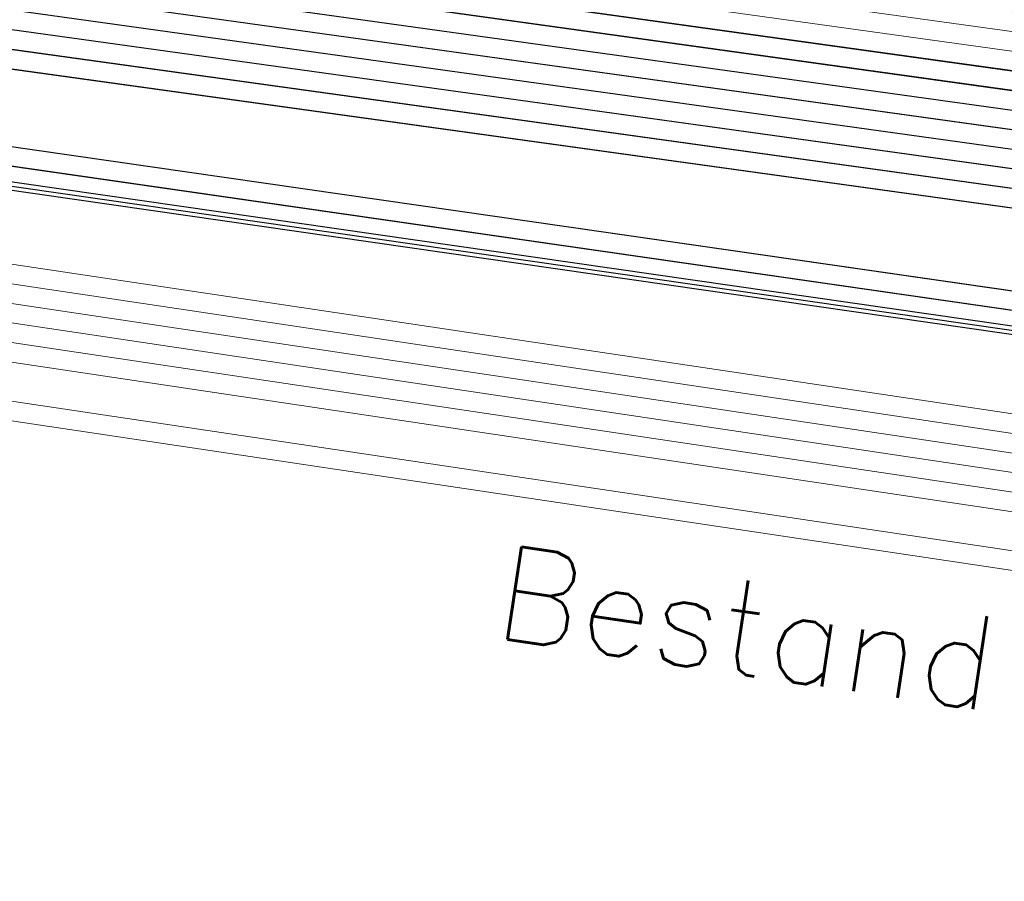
# Model space of a CAD drawing. Header units: metres. Extents: x -502 to 161, y -108 to 174.
# Tile 315 of 656: x -167.21 to -164.69, y -34.23 to -32.03. Entities that reach past the tile are written whole.
import ezdxf

# ---------------------------------------------------------------- set-up
doc = ezdxf.new("R2010")
doc.units = ezdxf.units.M
doc.header["$LTSCALE"] = 0.1
for name, color, linetype in [('BRI31-005.05-5p02-Koordinierung Lageplan 4. BA ZOB West 2022-06-15', 7, 'Continuous'), ('BRI31-005.06-5f07-Koordinierung Lageplan 4. BA ZOB Fernbusbahnh', 7, 'Continuous'), ('BRI32-005.02-5f05-Koordinierung Schemaplan 4 BA ZOB Teilbereich', 7, 'Continuous'), ('BRI32-005.03-5f06-Koordinierung Schemaplan 4 BA ZOB Teilbereich 2 Ost - Bahnhofsallee 2023-01-21', 7, 'Continuous')]:
    doc.layers.add(name, color=color, linetype=linetype)
doc.styles.add('Txt', font='txt_____.ttf')

msp = doc.modelspace()

# ---------------------------------------------------------------- linework, layer by layer
at = {"layer": 'BRI31-005.05-5p02-Koordinierung Lageplan 4. BA ZOB West 2022-06-15', "color": 250, "linetype": 'Continuous', "lineweight": 25, "true_color": 0x333333, "transparency": 33554687, "flags": 128}
for points in [[(-179.1357, -29.7394), (-178.2047, -29.9074), (-176.5237, -30.3244), (-174.8367, -30.8434), (-162.8247, -32.5154), (-157.1227, -33.4214), (-150.6707, -32.1644), (-150.3757, -32.1054), (-126.7397, -27.5954), (-121.8107, -26.6854), (-104.5117, -23.3154), (-93.6067, -21.1744), (-88.8337, -20.4444), (-81.6527, -19.0944), (-75.3827, -18.1294), (-69.6317, -17.1894), (-64.2647, -16.2324), (-63.2977, -15.6984), (-62.6077, -15.0894), (-62.1947, -14.8414), (-59.6597, -14.3864), (-59.3767, -14.3364), (-55.6447, -13.7064)], [(-55.6367, -13.7554), (-59.3687, -14.3854), (-59.6507, -14.4354), (-62.1767, -14.8894), (-62.5777, -15.1304), (-63.2687, -15.7394), (-64.2477, -16.2804), (-69.6237, -17.2384), (-75.3737, -18.1784), (-81.6437, -19.1434), (-88.8257, -20.4934), (-93.5977, -21.2234), (-104.5017, -23.3644), (-121.8007, -26.7344), (-126.7307, -27.6444), (-150.3667, -32.1544), (-150.6607, -32.2134), (-157.1217, -33.4724), (-162.8317, -32.5644), (-174.8437, -30.8934), (-176.5357, -30.3734), (-178.2147, -29.9564), (-179.1357, -29.7904)], [(-55.6287, -13.8044), (-59.3607, -14.4344), (-59.6427, -14.4844), (-62.1587, -14.9374), (-62.5477, -15.1714), (-63.2397, -15.7804), (-64.2307, -16.3284), (-69.6157, -17.2874), (-75.3647, -18.2274), (-81.6347, -19.1924), (-88.8177, -20.5424), (-93.5887, -21.2724), (-104.4917, -23.4134), (-121.7907, -26.7834), (-126.7217, -27.6934), (-150.3577, -32.2034), (-150.6507, -32.2624), (-157.1207, -33.5234), (-162.8387, -32.6134), (-174.8507, -30.9434), (-176.5477, -30.4224), (-178.2247, -30.0054), (-179.1357, -29.8414)], [(-55.6207, -13.8534), (-59.3527, -14.4834), (-59.6277, -14.5324), (-62.1407, -14.9854), (-62.5177, -15.2124), (-63.2107, -15.8214), (-64.2137, -16.3764), (-69.6077, -17.3364), (-75.3557, -18.2764), (-81.6257, -19.2414), (-88.8097, -20.5914), (-93.5797, -21.3214), (-104.4817, -23.4624), (-121.7807, -26.8324), (-126.7127, -27.7424), (-150.3487, -32.2524), (-150.6407, -32.3114), (-157.1197, -33.5744), (-162.8457, -32.6624), (-174.8577, -30.9934), (-176.5597, -30.4714), (-178.2347, -30.0544), (-179.1357, -29.8924)], [(-55.6127, -13.9024), (-59.3447, -14.5324), (-59.6247, -14.5824), (-62.1227, -15.0334), (-62.4877, -15.2534), (-63.1817, -15.8624), (-64.1967, -16.4244), (-69.5997, -17.3854), (-75.3467, -18.3254), (-81.6167, -19.2904), (-88.8017, -20.6404), (-93.5707, -21.3704), (-104.4717, -23.5114), (-121.7707, -26.8814), (-126.7037, -27.7914), (-150.3397, -32.3014), (-150.6307, -32.3604), (-157.1187, -33.6254), (-162.8527, -32.7114), (-174.8647, -31.0434), (-176.5717, -30.5204), (-178.2447, -30.1034), (-179.1357, -29.9434)], [(-55.6047, -13.9514), (-59.3367, -14.5814), (-62.1047, -15.0814), (-62.4577, -15.2944), (-63.1527, -15.9034), (-64.1797, -16.4724), (-69.5917, -17.4344), (-75.3377, -18.3744), (-81.6077, -19.3394), (-88.7937, -20.6894), (-93.5617, -21.4194), (-104.4617, -23.5604), (-121.7607, -26.9304), (-126.6947, -27.8404), (-150.3307, -32.3504), (-150.6207, -32.4094), (-157.1177, -33.6764), (-162.8597, -32.7604), (-174.8717, -31.0934), (-176.5837, -30.5694), (-178.2547, -30.1524), (-179.1357, -29.9944)], [(-56.5667, -14.3244), (-56.9487, -14.6244), (-57.8377, -15.3484), (-58.3257, -15.4954), (-59.9937, -15.7044), (-61.6697, -15.9144), (-63.7887, -16.4534), (-69.5837, -17.4834), (-75.3287, -18.4234), (-81.5687, -19.5644), (-84.6457, -20.1594), (-93.6297, -21.6994), (-104.3877, -23.8594), (-121.7187, -27.1554), (-122.6217, -27.3224), (-126.1537, -27.9814), (-137.6357, -30.1594), (-150.2927, -32.5534), (-151.8867, -32.8594), (-157.0417, -33.8394), (-163.2567, -32.9244), (-174.3647, -31.3244), (-178.3997, -30.6854)], [(-56.5467, -14.3734), (-56.9177, -14.6634), (-57.8137, -15.3934), (-58.3107, -15.5434), (-58.9957, -15.6304), (-59.9877, -15.7544), (-61.6607, -15.9634), (-63.7777, -16.5024), (-69.5757, -17.5324), (-75.3197, -18.4724), (-81.5597, -19.6134), (-84.6367, -20.2084), (-93.6207, -21.7484), (-104.3777, -23.9084), (-121.7097, -27.2044), (-122.6127, -27.3714), (-126.1447, -28.0304), (-137.6267, -30.2084), (-150.2837, -32.6024), (-151.8777, -32.9084), (-157.0407, -33.8904), (-163.2637, -32.9734), (-174.3717, -31.3734), (-178.4067, -30.7344)], [(-62.5057, -14.9114), (-62.7017, -15.0274), (-63.4007, -15.5204), (-64.2987, -16.1364), (-69.6477, -17.0914), (-75.4007, -18.0314), (-81.6707, -18.9964), (-88.8497, -20.3464), (-93.6247, -21.0764), (-104.5317, -23.2174), (-121.8307, -26.5874), (-126.7577, -27.4974), (-150.3937, -32.0074), (-150.6907, -32.0664), (-157.1247, -33.3194), (-162.8107, -32.4174), (-174.8227, -30.7434), (-176.4997, -30.2264), (-178.1847, -29.8094), (-179.1357, -29.6374)], [(-62.4797, -14.9544), (-62.6747, -15.0694), (-63.3727, -15.5614), (-64.2817, -16.1844), (-69.6397, -17.1404), (-75.3917, -18.0804), (-81.6617, -19.0454), (-88.8417, -20.3954), (-93.6157, -21.1254), (-104.5217, -23.2664), (-121.8207, -26.6364), (-126.7487, -27.5464), (-150.3847, -32.0564), (-150.6807, -32.1154), (-157.1237, -33.3704), (-162.8177, -32.4664), (-174.8297, -30.7934), (-176.5117, -30.2754), (-178.1947, -29.8584), (-179.1357, -29.6884)], [(-178.4137, -30.7834), (-174.3787, -31.4224), (-163.2707, -33.0224), (-157.0397, -33.9414), (-154.7687, -33.5094)]]:
    msp.add_lwpolyline(points, dxfattribs=at)
at = {"layer": 'BRI31-005.05-5p02-Koordinierung Lageplan 4. BA ZOB West 2022-06-15', "color": 7, "linetype": 'Continuous', "lineweight": 13, "transparency": 33554687, "flags": 128}
for points in [[(-61.4667, -16.5364), (-61.8967, -16.5874), (-64.8047, -17.0724), (-67.0677, -17.3534), (-81.2107, -19.8354), (-82.4137, -20.0454), (-83.9977, -20.3754), (-88.8717, -21.3944), (-93.5607, -22.0544), (-96.7847, -22.7254), (-98.7487, -23.1054), (-104.2927, -24.2564), (-104.8637, -24.3634), (-122.5617, -27.6464), (-126.0927, -28.3114), (-137.5747, -30.4814), (-151.2867, -33.0514), (-152.1117, -33.2054), (-156.9627, -34.1054), (-163.4867, -33.2114), (-174.4007, -31.5814), (-178.4277, -30.8814)], [(-61.4607, -16.5864), (-61.8897, -16.6374), (-64.7977, -17.1214), (-67.0607, -17.4024), (-81.2017, -19.8844), (-82.4047, -20.0944), (-83.9877, -20.4244), (-88.8627, -21.4434), (-93.5517, -22.1034), (-96.7747, -22.7744), (-98.7387, -23.1544), (-104.2827, -24.3054), (-104.8547, -24.4124), (-122.5527, -27.6954), (-126.0837, -28.3604), (-137.5657, -30.5304), (-151.2777, -33.1004), (-152.1027, -33.2544), (-156.9617, -34.1564), (-163.4937, -33.2604), (-174.4077, -31.6304), (-178.4347, -30.9304)], [(-178.4417, -30.9794), (-174.4147, -31.6794), (-163.5007, -33.3094), (-156.9607, -34.2074), (-152.0937, -33.3034), (-151.2687, -33.1494), (-137.5567, -30.5794), (-126.0747, -28.4094), (-122.5437, -27.7444), (-104.8457, -24.4614), (-104.2727, -24.3544), (-98.7287, -23.2034), (-96.7647, -22.8234), (-93.5427, -22.1524), (-88.8537, -21.4924), (-83.9777, -20.4734), (-82.3957, -20.1434), (-81.1927, -19.9334), (-67.0537, -17.4514), (-64.7907, -17.1704), (-61.8827, -16.6874), (-61.4547, -16.6364)], [(-61.4487, -16.6864), (-61.8757, -16.7374), (-64.7837, -17.2194), (-67.0467, -17.5004), (-81.1837, -19.9824), (-82.3867, -20.1924), (-83.9677, -20.5224), (-88.8447, -21.5414), (-93.5337, -22.2014), (-96.7547, -22.8724), (-98.7187, -23.2524), (-104.2627, -24.4034), (-104.8367, -24.5104), (-122.5347, -27.7934), (-126.0657, -28.4584), (-137.5477, -30.6284), (-151.2597, -33.1984), (-152.0847, -33.3524), (-156.9597, -34.2584), (-163.5077, -33.3584), (-174.4217, -31.7284), (-178.4487, -31.0284)], [(-178.4557, -31.0774), (-174.4287, -31.7774), (-163.5147, -33.4074), (-156.9587, -34.3094), (-152.0757, -33.4014), (-151.2507, -33.2474), (-137.5387, -30.6774), (-126.0567, -28.5074), (-122.5257, -27.8424), (-104.8277, -24.5594), (-104.2527, -24.4524), (-98.7087, -23.3014), (-96.7447, -22.9214), (-93.5247, -22.2504), (-88.8357, -21.5904), (-83.9577, -20.5714), (-82.3777, -20.2414), (-81.1747, -20.0314), (-67.0397, -17.5494), (-64.7767, -17.2684), (-61.8687, -16.7874), (-61.4427, -16.7364)], [(-178.4627, -31.1264), (-174.4357, -31.8264), (-163.5217, -33.4564), (-156.9577, -34.3604), (-152.0667, -33.4504), (-151.2417, -33.2964), (-137.5297, -30.7264), (-126.0477, -28.5564), (-122.5167, -27.8914), (-104.8187, -24.6084), (-104.2427, -24.5014), (-98.6987, -23.3504), (-96.7347, -22.9704), (-93.5157, -22.2994), (-88.8267, -21.6394), (-83.9477, -20.6204), (-82.3687, -20.2904), (-81.1657, -20.0804), (-67.0327, -17.5984), (-64.7697, -17.3174), (-61.8617, -16.8374), (-61.4367, -16.7864)], [(-96.7147, -23.0684), (-98.6787, -23.4484), (-104.2227, -24.5994), (-104.8007, -24.7064), (-122.4987, -27.9894), (-126.0287, -28.6544), (-137.5117, -30.8244), (-151.2237, -33.3944), (-152.0487, -33.5484), (-156.9557, -34.4624), (-163.5357, -33.5544), (-174.4497, -31.9244), (-178.4697, -31.1754)], [(-96.7047, -23.1184), (-98.6687, -23.4984), (-104.2127, -24.6474), (-104.7917, -24.7554), (-122.4897, -28.0384), (-126.0197, -28.7034), (-137.5027, -30.8734), (-151.2147, -33.4434), (-152.0397, -33.5974), (-156.9547, -34.5134), (-163.5427, -33.6034), (-174.4567, -31.9734), (-178.4767, -31.2244)]]:
    msp.add_lwpolyline(points, dxfattribs=at)
at = {"layer": 'BRI31-005.05-5p02-Koordinierung Lageplan 4. BA ZOB West 2022-06-15', "color": 251, "linetype": 'Continuous', "lineweight": 13, "true_color": 0x5b5b5b, "transparency": 33554687, "flags": 128}
for points in [[(-93.6507, -20.9294), (-98.8777, -21.8214), (-104.5517, -23.1194), (-121.8507, -26.4894), (-126.7757, -27.3994), (-150.4117, -31.9094), (-150.7107, -31.9684), (-157.1267, -33.2174), (-162.7967, -32.3194), (-174.8087, -30.6434), (-176.5547, -29.7624), (-176.4667, -28.8414), (-176.3907, -28.5144)], [(-93.6427, -20.9784), (-98.9147, -21.8784), (-104.5407, -23.1684), (-121.8407, -26.5384), (-126.7667, -27.4484), (-150.4027, -31.9584), (-150.7007, -32.0174), (-157.1257, -33.2684), (-162.8037, -32.3684), (-174.8157, -30.6934), (-176.6607, -29.8214), (-176.5657, -28.8254), (-176.4877, -28.4914)]]:
    msp.add_lwpolyline(points, dxfattribs=at)
at = {"layer": 'BRI31-005.05-5p02-Koordinierung Lageplan 4. BA ZOB West 2022-06-15', "color": 116, "linetype": 'Continuous', "lineweight": 13, "true_color": 0x007f3f, "transparency": 33554687, "flags": 128}
for points in [[(-126.7577, -27.4974), (-150.3927, -32.0074), (-150.6917, -32.0664), (-157.1247, -33.3194), (-162.8117, -32.4184), (-174.8387, -30.7404), (-176.6607, -29.8214), (-176.5657, -28.8254), (-176.4877, -28.4914), (-176.2937, -28.5374), (-176.3677, -28.8574), (-176.4487, -29.7034), (-174.7787, -30.5464), (-162.7817, -32.2204), (-157.1287, -33.1154), (-150.7297, -31.8704), (-150.4307, -31.8114), (-126.7937, -27.3014)], [(-126.7487, -27.5464), (-150.3837, -32.0564), (-150.6817, -32.1154), (-157.1237, -33.3704), (-162.8187, -32.4674), (-174.8447, -30.7904), (-176.7667, -29.8814), (-176.6647, -28.8094), (-176.5847, -28.4684), (-176.3907, -28.5144), (-176.4667, -28.8414), (-176.5547, -29.7614), (-174.7867, -30.5964), (-162.7887, -32.2694), (-157.1277, -33.1664), (-150.7197, -31.9194), (-150.4217, -31.8604), (-126.7847, -27.3504)]]:
    msp.add_lwpolyline(points, dxfattribs=at)
at = {"layer": 'BRI31-005.05-5p02-Koordinierung Lageplan 4. BA ZOB West 2022-06-15', "color": 1, "linetype": 'Continuous', "lineweight": 25, "true_color": 0xff0000, "transparency": 33554687, "flags": 128}
msp.add_lwpolyline([(-178.4147, -30.7934), (-174.3807, -31.4324), (-163.2727, -33.0324), (-157.0397, -33.9514), (-154.8247, -33.5304), (-154.7707, -33.5194), (-154.4477, -33.5824), (-154.2807, -33.7594), (-154.1507, -34.4444), (-153.5167, -37.8734), (-153.1597, -40.7974), (-152.9907, -41.2264), (-151.4697, -44.7574), (-150.3877, -47.1704), (-149.9417, -47.5454), (-147.5157, -48.5584), (-147.0537, -48.7424), (-146.8017, -48.9034), (-146.4007, -48.9914), (-146.0877, -48.9824), (-145.5437, -48.6024), (-144.8637, -48.2134), (-142.8837, -47.8324)], dxfattribs=at)
at = {"layer": 'BRI31-005.05-5p02-Koordinierung Lageplan 4. BA ZOB West 2022-06-15', "color": 114, "linetype": 'Continuous', "lineweight": 25, "true_color": 0x00994c, "transparency": 33554687, "flags": 128}
msp.add_lwpolyline([(-147.5077, -48.5404), (-149.9317, -47.5274), (-150.3717, -47.1584), (-151.4517, -44.7494), (-152.9727, -41.2184), (-153.1397, -40.7934), (-153.4967, -37.8694), (-154.1307, -34.4404), (-154.2627, -33.7494), (-154.4377, -33.5644), (-154.7687, -33.4994), (-154.8317, -33.5104), (-157.0407, -33.9304), (-163.2697, -33.0124), (-174.3777, -31.4124), (-178.4117, -30.7734)], dxfattribs=at)
at = {"layer": 'BRI31-005.06-5f07-Koordinierung Lageplan 4. BA ZOB Fernbusbahnh', "color": 250, "linetype": 'Continuous', "lineweight": 20, "true_color": 0x333333, "transparency": 33554687, "flags": 128}
for points in [[(-179.1357, -29.7394), (-178.2047, -29.9074), (-176.5237, -30.3244), (-174.8367, -30.8434), (-162.8247, -32.5154), (-157.1227, -33.4214), (-150.6707, -32.1644), (-150.3757, -32.1054), (-126.7397, -27.5954), (-121.8107, -26.6854), (-104.5117, -23.3154), (-93.6067, -21.1744), (-88.8337, -20.4444), (-81.6527, -19.0944), (-75.3827, -18.1294), (-69.6317, -17.1894), (-64.2647, -16.2324), (-63.2977, -15.6984), (-62.6077, -15.0894), (-62.1947, -14.8414), (-59.6597, -14.3864), (-59.3767, -14.3364), (-55.6447, -13.7064)], [(-55.6367, -13.7554), (-59.3687, -14.3854), (-59.6507, -14.4354), (-62.1767, -14.8894), (-62.5777, -15.1304), (-63.2687, -15.7394), (-64.2477, -16.2804), (-69.6237, -17.2384), (-75.3737, -18.1784), (-81.6437, -19.1434), (-88.8257, -20.4934), (-93.5977, -21.2234), (-104.5017, -23.3644), (-121.8007, -26.7344), (-126.7307, -27.6444), (-150.3667, -32.1544), (-150.6607, -32.2134), (-157.1217, -33.4724), (-162.8317, -32.5644), (-174.8437, -30.8934), (-176.5357, -30.3734), (-178.2147, -29.9564), (-179.1357, -29.7904)], [(-55.6287, -13.8044), (-59.3607, -14.4344), (-59.6427, -14.4844), (-62.1587, -14.9374), (-62.5477, -15.1714), (-63.2397, -15.7804), (-64.2307, -16.3284), (-69.6157, -17.2874), (-75.3647, -18.2274), (-81.6347, -19.1924), (-88.8177, -20.5424), (-93.5887, -21.2724), (-104.4917, -23.4134), (-121.7907, -26.7834), (-126.7217, -27.6934), (-150.3577, -32.2034), (-150.6507, -32.2624), (-157.1207, -33.5234), (-162.8387, -32.6134), (-174.8507, -30.9434), (-176.5477, -30.4224), (-178.2247, -30.0054), (-179.1357, -29.8414)], [(-55.6207, -13.8534), (-59.3527, -14.4834), (-59.6277, -14.5324), (-62.1407, -14.9854), (-62.5177, -15.2124), (-63.2107, -15.8214), (-64.2137, -16.3764), (-69.6077, -17.3364), (-75.3557, -18.2764), (-81.6257, -19.2414), (-88.8097, -20.5914), (-93.5797, -21.3214), (-104.4817, -23.4624), (-121.7807, -26.8324), (-126.7127, -27.7424), (-150.3487, -32.2524), (-150.6407, -32.3114), (-157.1197, -33.5744), (-162.8457, -32.6624), (-174.8577, -30.9934), (-176.5597, -30.4714), (-178.2347, -30.0544), (-179.1357, -29.8924)], [(-55.6127, -13.9024), (-59.3447, -14.5324), (-59.6247, -14.5824), (-62.1227, -15.0334), (-62.4877, -15.2534), (-63.1817, -15.8624), (-64.1967, -16.4244), (-69.5997, -17.3854), (-75.3467, -18.3254), (-81.6167, -19.2904), (-88.8017, -20.6404), (-93.5707, -21.3704), (-104.4717, -23.5114), (-121.7707, -26.8814), (-126.7037, -27.7914), (-150.3397, -32.3014), (-150.6307, -32.3604), (-157.1187, -33.6254), (-162.8527, -32.7114), (-174.8647, -31.0434), (-176.5717, -30.5204), (-178.2447, -30.1034), (-179.1357, -29.9434)], [(-55.6047, -13.9514), (-59.3367, -14.5814), (-62.1047, -15.0814), (-62.4577, -15.2944), (-63.1527, -15.9034), (-64.1797, -16.4724), (-69.5917, -17.4344), (-75.3377, -18.3744), (-81.6077, -19.3394), (-88.7937, -20.6894), (-93.5617, -21.4194), (-104.4617, -23.5604), (-121.7607, -26.9304), (-126.6947, -27.8404), (-150.3307, -32.3504), (-150.6207, -32.4094), (-157.1177, -33.6764), (-162.8597, -32.7604), (-174.8717, -31.0934), (-176.5837, -30.5694), (-178.2547, -30.1524), (-179.1357, -29.9944)], [(-56.5667, -14.3244), (-56.9487, -14.6244), (-57.8377, -15.3484), (-58.3257, -15.4954), (-59.9937, -15.7044), (-61.6697, -15.9144), (-63.7887, -16.4534), (-69.5837, -17.4834), (-75.3287, -18.4234), (-81.5687, -19.5644), (-84.6457, -20.1594), (-93.6297, -21.6994), (-104.3877, -23.8594), (-121.7187, -27.1554), (-122.6217, -27.3224), (-126.1537, -27.9814), (-137.6357, -30.1594), (-150.2927, -32.5534), (-151.8867, -32.8594), (-157.0417, -33.8394), (-163.2567, -32.9244), (-174.3647, -31.3244), (-178.3997, -30.6854)], [(-56.5467, -14.3734), (-56.9177, -14.6634), (-57.8137, -15.3934), (-58.3107, -15.5434), (-58.9957, -15.6304), (-59.9877, -15.7544), (-61.6607, -15.9634), (-63.7777, -16.5024), (-69.5757, -17.5324), (-75.3197, -18.4724), (-81.5597, -19.6134), (-84.6367, -20.2084), (-93.6207, -21.7484), (-104.3777, -23.9084), (-121.7097, -27.2044), (-122.6127, -27.3714), (-126.1447, -28.0304), (-137.6267, -30.2084), (-150.2837, -32.6024), (-151.8777, -32.9084), (-157.0407, -33.8904), (-163.2637, -32.9734), (-174.3717, -31.3734), (-178.4067, -30.7344)], [(-62.5057, -14.9114), (-62.7017, -15.0274), (-63.4007, -15.5204), (-64.2987, -16.1364), (-69.6477, -17.0914), (-75.4007, -18.0314), (-81.6707, -18.9964), (-88.8497, -20.3464), (-93.6247, -21.0764), (-104.5317, -23.2174), (-121.8307, -26.5874), (-126.7577, -27.4974), (-150.3937, -32.0074), (-150.6907, -32.0664), (-157.1247, -33.3194), (-162.8107, -32.4174), (-174.8227, -30.7434), (-176.4997, -30.2264), (-178.1847, -29.8094), (-179.1357, -29.6374)], [(-62.4797, -14.9544), (-62.6747, -15.0694), (-63.3727, -15.5614), (-64.2817, -16.1844), (-69.6397, -17.1404), (-75.3917, -18.0804), (-81.6617, -19.0454), (-88.8417, -20.3954), (-93.6157, -21.1254), (-104.5217, -23.2664), (-121.8207, -26.6364), (-126.7487, -27.5464), (-150.3847, -32.0564), (-150.6807, -32.1154), (-157.1237, -33.3704), (-162.8177, -32.4664), (-174.8297, -30.7934), (-176.5117, -30.2754), (-178.1947, -29.8584), (-179.1357, -29.6884)], [(-178.4137, -30.7834), (-174.3787, -31.4224), (-163.2707, -33.0224), (-157.0397, -33.9414), (-154.7687, -33.5094)]]:
    msp.add_lwpolyline(points, dxfattribs=at)
at = {"layer": 'BRI31-005.06-5f07-Koordinierung Lageplan 4. BA ZOB Fernbusbahnh', "color": 7, "linetype": 'Continuous', "lineweight": 9, "transparency": 33554687, "flags": 128}
for points in [[(-61.4667, -16.5364), (-61.8967, -16.5874), (-64.8047, -17.0724), (-67.0677, -17.3534), (-81.2107, -19.8354), (-82.4137, -20.0454), (-83.9977, -20.3754), (-88.8717, -21.3944), (-93.5607, -22.0544), (-96.7847, -22.7254), (-98.7487, -23.1054), (-104.2927, -24.2564), (-104.8637, -24.3634), (-122.5617, -27.6464), (-126.0927, -28.3114), (-137.5747, -30.4814), (-151.2867, -33.0514), (-152.1117, -33.2054), (-156.9627, -34.1054), (-163.4867, -33.2114), (-174.4007, -31.5814), (-178.4277, -30.8814)], [(-61.4607, -16.5864), (-61.8897, -16.6374), (-64.7977, -17.1214), (-67.0607, -17.4024), (-81.2017, -19.8844), (-82.4047, -20.0944), (-83.9877, -20.4244), (-88.8627, -21.4434), (-93.5517, -22.1034), (-96.7747, -22.7744), (-98.7387, -23.1544), (-104.2827, -24.3054), (-104.8547, -24.4124), (-122.5527, -27.6954), (-126.0837, -28.3604), (-137.5657, -30.5304), (-151.2777, -33.1004), (-152.1027, -33.2544), (-156.9617, -34.1564), (-163.4937, -33.2604), (-174.4077, -31.6304), (-178.4347, -30.9304)], [(-178.4417, -30.9794), (-174.4147, -31.6794), (-163.5007, -33.3094), (-156.9607, -34.2074), (-152.0937, -33.3034), (-151.2687, -33.1494), (-137.5567, -30.5794), (-126.0747, -28.4094), (-122.5437, -27.7444), (-104.8457, -24.4614), (-104.2727, -24.3544), (-98.7287, -23.2034), (-96.7647, -22.8234), (-93.5427, -22.1524), (-88.8537, -21.4924), (-83.9777, -20.4734), (-82.3957, -20.1434), (-81.1927, -19.9334), (-67.0537, -17.4514), (-64.7907, -17.1704), (-61.8827, -16.6874), (-61.4547, -16.6364)], [(-61.4487, -16.6864), (-61.8757, -16.7374), (-64.7837, -17.2194), (-67.0467, -17.5004), (-81.1837, -19.9824), (-82.3867, -20.1924), (-83.9677, -20.5224), (-88.8447, -21.5414), (-93.5337, -22.2014), (-96.7547, -22.8724), (-98.7187, -23.2524), (-104.2627, -24.4034), (-104.8367, -24.5104), (-122.5347, -27.7934), (-126.0657, -28.4584), (-137.5477, -30.6284), (-151.2597, -33.1984), (-152.0847, -33.3524), (-156.9597, -34.2584), (-163.5077, -33.3584), (-174.4217, -31.7284), (-178.4487, -31.0284)], [(-178.4557, -31.0774), (-174.4287, -31.7774), (-163.5147, -33.4074), (-156.9587, -34.3094), (-152.0757, -33.4014), (-151.2507, -33.2474), (-137.5387, -30.6774), (-126.0567, -28.5074), (-122.5257, -27.8424), (-104.8277, -24.5594), (-104.2527, -24.4524), (-98.7087, -23.3014), (-96.7447, -22.9214), (-93.5247, -22.2504), (-88.8357, -21.5904), (-83.9577, -20.5714), (-82.3777, -20.2414), (-81.1747, -20.0314), (-67.0397, -17.5494), (-64.7767, -17.2684), (-61.8687, -16.7874), (-61.4427, -16.7364)], [(-178.4627, -31.1264), (-174.4357, -31.8264), (-163.5217, -33.4564), (-156.9577, -34.3604), (-152.0667, -33.4504), (-151.2417, -33.2964), (-137.5297, -30.7264), (-126.0477, -28.5564), (-122.5167, -27.8914), (-104.8187, -24.6084), (-104.2427, -24.5014), (-98.6987, -23.3504), (-96.7347, -22.9704), (-93.5157, -22.2994), (-88.8267, -21.6394), (-83.9477, -20.6204), (-82.3687, -20.2904), (-81.1657, -20.0804), (-67.0327, -17.5984), (-64.7697, -17.3174), (-61.8617, -16.8374), (-61.4367, -16.7864)], [(-96.7147, -23.0684), (-98.6787, -23.4484), (-104.2227, -24.5994), (-104.8007, -24.7064), (-122.4987, -27.9894), (-126.0287, -28.6544), (-137.5117, -30.8244), (-151.2237, -33.3944), (-152.0487, -33.5484), (-156.9557, -34.4624), (-163.5357, -33.5544), (-174.4497, -31.9244), (-178.4697, -31.1754)], [(-96.7047, -23.1184), (-98.6687, -23.4984), (-104.2127, -24.6474), (-104.7917, -24.7554), (-122.4897, -28.0384), (-126.0197, -28.7034), (-137.5027, -30.8734), (-151.2147, -33.4434), (-152.0397, -33.5974), (-156.9547, -34.5134), (-163.5427, -33.6034), (-174.4567, -31.9734), (-178.4767, -31.2244)]]:
    msp.add_lwpolyline(points, dxfattribs=at)
at = {"layer": 'BRI31-005.06-5f07-Koordinierung Lageplan 4. BA ZOB Fernbusbahnh', "color": 1, "linetype": 'Continuous', "lineweight": 20, "true_color": 0xff0000, "transparency": 33554687, "flags": 128}
msp.add_lwpolyline([(-178.4147, -30.7934), (-174.3807, -31.4324), (-163.2727, -33.0324), (-157.0397, -33.9514), (-154.8247, -33.5304), (-154.7707, -33.5194), (-154.4477, -33.5824), (-154.2807, -33.7594), (-154.1507, -34.4444), (-153.5167, -37.8734), (-153.1597, -40.7974), (-152.9907, -41.2264), (-151.4697, -44.7574), (-150.3877, -47.1704), (-149.9417, -47.5454), (-147.5157, -48.5584), (-147.0537, -48.7424), (-146.8017, -48.9034), (-146.4007, -48.9914), (-146.0877, -48.9824), (-145.5437, -48.6024), (-144.8637, -48.2134), (-142.8837, -47.8324)], dxfattribs=at)
at = {"layer": 'BRI31-005.06-5f07-Koordinierung Lageplan 4. BA ZOB Fernbusbahnh', "color": 114, "linetype": 'Continuous', "lineweight": 20, "true_color": 0x00994c, "transparency": 33554687, "flags": 128}
msp.add_lwpolyline([(-147.5077, -48.5404), (-149.9317, -47.5274), (-150.3717, -47.1584), (-151.4517, -44.7494), (-152.9727, -41.2184), (-153.1397, -40.7934), (-153.4967, -37.8694), (-154.1307, -34.4404), (-154.2627, -33.7494), (-154.4377, -33.5644), (-154.7687, -33.4994), (-154.8317, -33.5104), (-157.0407, -33.9304), (-163.2697, -33.0124), (-174.3777, -31.4124), (-178.4117, -30.7734)], dxfattribs=at)
at = {"layer": 'BRI32-005.02-5f05-Koordinierung Schemaplan 4 BA ZOB Teilbereich', "color": 250, "linetype": 'Continuous', "lineweight": 25, "true_color": 0x333333, "transparency": 33554687, "flags": 128}
for points in [[(-179.1357, -29.7394), (-178.2047, -29.9074), (-176.5237, -30.3244), (-174.8367, -30.8434), (-162.8247, -32.5154), (-157.1227, -33.4214), (-150.6707, -32.1644), (-150.3757, -32.1054), (-126.7397, -27.5954), (-121.8107, -26.6854), (-104.5117, -23.3154), (-93.6067, -21.1744), (-88.8337, -20.4444), (-81.6527, -19.0944), (-75.3827, -18.1294), (-69.6317, -17.1894), (-64.2647, -16.2324), (-63.2977, -15.6984), (-62.6077, -15.0894), (-62.1947, -14.8414), (-59.6597, -14.3864), (-59.3767, -14.3364), (-55.6447, -13.7064)], [(-55.6367, -13.7554), (-59.3687, -14.3854), (-59.6507, -14.4354), (-62.1767, -14.8894), (-62.5777, -15.1304), (-63.2687, -15.7394), (-64.2477, -16.2804), (-69.6237, -17.2384), (-75.3737, -18.1784), (-81.6437, -19.1434), (-88.8257, -20.4934), (-93.5977, -21.2234), (-104.5017, -23.3644), (-121.8007, -26.7344), (-126.7307, -27.6444), (-150.3667, -32.1544), (-150.6607, -32.2134), (-157.1217, -33.4724), (-162.8317, -32.5644), (-174.8437, -30.8934), (-176.5357, -30.3734), (-178.2147, -29.9564), (-179.1357, -29.7904)], [(-55.6287, -13.8044), (-59.3607, -14.4344), (-59.6427, -14.4844), (-62.1587, -14.9374), (-62.5477, -15.1714), (-63.2397, -15.7804), (-64.2307, -16.3284), (-69.6157, -17.2874), (-75.3647, -18.2274), (-81.6347, -19.1924), (-88.8177, -20.5424), (-93.5887, -21.2724), (-104.4917, -23.4134), (-121.7907, -26.7834), (-126.7217, -27.6934), (-150.3577, -32.2034), (-150.6507, -32.2624), (-157.1207, -33.5234), (-162.8387, -32.6134), (-174.8507, -30.9434), (-176.5477, -30.4224), (-178.2247, -30.0054), (-179.1357, -29.8414)], [(-55.6207, -13.8534), (-59.3527, -14.4834), (-59.6277, -14.5324), (-62.1407, -14.9854), (-62.5177, -15.2124), (-63.2107, -15.8214), (-64.2137, -16.3764), (-69.6077, -17.3364), (-75.3557, -18.2764), (-81.6257, -19.2414), (-88.8097, -20.5914), (-93.5797, -21.3214), (-104.4817, -23.4624), (-121.7807, -26.8324), (-126.7127, -27.7424), (-150.3487, -32.2524), (-150.6407, -32.3114), (-157.1197, -33.5744), (-162.8457, -32.6624), (-174.8577, -30.9934), (-176.5597, -30.4714), (-178.2347, -30.0544), (-179.1357, -29.8924)], [(-55.6127, -13.9024), (-59.3447, -14.5324), (-59.6247, -14.5824), (-62.1227, -15.0334), (-62.4877, -15.2534), (-63.1817, -15.8624), (-64.1967, -16.4244), (-69.5997, -17.3854), (-75.3467, -18.3254), (-81.6167, -19.2904), (-88.8017, -20.6404), (-93.5707, -21.3704), (-104.4717, -23.5114), (-121.7707, -26.8814), (-126.7037, -27.7914), (-150.3397, -32.3014), (-150.6307, -32.3604), (-157.1187, -33.6254), (-162.8527, -32.7114), (-174.8647, -31.0434), (-176.5717, -30.5204), (-178.2447, -30.1034), (-179.1357, -29.9434)], [(-55.6047, -13.9514), (-59.3367, -14.5814), (-62.1047, -15.0814), (-62.4577, -15.2944), (-63.1527, -15.9034), (-64.1797, -16.4724), (-69.5917, -17.4344), (-75.3377, -18.3744), (-81.6077, -19.3394), (-88.7937, -20.6894), (-93.5617, -21.4194), (-104.4617, -23.5604), (-121.7607, -26.9304), (-126.6947, -27.8404), (-150.3307, -32.3504), (-150.6207, -32.4094), (-157.1177, -33.6764), (-162.8597, -32.7604), (-174.8717, -31.0934), (-176.5837, -30.5694), (-178.2547, -30.1524), (-179.1357, -29.9944)], [(-56.5667, -14.3244), (-56.9487, -14.6244), (-57.8377, -15.3484), (-58.3257, -15.4954), (-59.9937, -15.7044), (-61.6697, -15.9144), (-63.7887, -16.4534), (-69.5837, -17.4834), (-75.3287, -18.4234), (-81.5687, -19.5644), (-84.6457, -20.1594), (-93.6297, -21.6994), (-104.3877, -23.8594), (-121.7187, -27.1554), (-122.6217, -27.3224), (-126.1537, -27.9814), (-137.6357, -30.1594), (-150.2927, -32.5534), (-151.8867, -32.8594), (-157.0417, -33.8394), (-163.2567, -32.9244), (-174.3647, -31.3244), (-178.3997, -30.6854)], [(-56.5467, -14.3734), (-56.9177, -14.6634), (-57.8137, -15.3934), (-58.3107, -15.5434), (-58.9957, -15.6304), (-59.9877, -15.7544), (-61.6607, -15.9634), (-63.7777, -16.5024), (-69.5757, -17.5324), (-75.3197, -18.4724), (-81.5597, -19.6134), (-84.6367, -20.2084), (-93.6207, -21.7484), (-104.3777, -23.9084), (-121.7097, -27.2044), (-122.6127, -27.3714), (-126.1447, -28.0304), (-137.6267, -30.2084), (-150.2837, -32.6024), (-151.8777, -32.9084), (-157.0407, -33.8904), (-163.2637, -32.9734), (-174.3717, -31.3734), (-178.4067, -30.7344)]]:
    msp.add_lwpolyline(points, dxfattribs=at)
at = {"layer": 'BRI32-005.02-5f05-Koordinierung Schemaplan 4 BA ZOB Teilbereich', "color": 251, "linetype": 'Continuous', "lineweight": 13, "true_color": 0x5b5b5b, "transparency": 33554687, "flags": 128}
for points in [[(-93.6507, -20.9294), (-98.8777, -21.8214), (-104.5517, -23.1194), (-121.8507, -26.4894), (-126.7757, -27.3994), (-150.4117, -31.9094), (-150.7107, -31.9684), (-157.1267, -33.2174), (-162.7967, -32.3194), (-174.8087, -30.6434), (-176.5547, -29.7624), (-176.4667, -28.8414), (-176.3907, -28.5144)], [(-93.6427, -20.9784), (-98.9147, -21.8784), (-104.5407, -23.1684), (-121.8407, -26.5384), (-126.7667, -27.4484), (-150.4027, -31.9584), (-150.7007, -32.0174), (-157.1257, -33.2684), (-162.8037, -32.3684), (-174.8157, -30.6934), (-176.6607, -29.8214), (-176.5657, -28.8254), (-176.4877, -28.4914)]]:
    msp.add_lwpolyline(points, dxfattribs=at)
at = {"layer": 'BRI32-005.02-5f05-Koordinierung Schemaplan 4 BA ZOB Teilbereich', "color": 7, "linetype": 'Continuous', "lineweight": 13, "transparency": 33554687, "flags": 128}
for points in [[(-96.7147, -23.0684), (-98.6787, -23.4484), (-104.2227, -24.5994), (-104.8007, -24.7064), (-122.4987, -27.9894), (-126.0287, -28.6544), (-137.5117, -30.8244), (-151.2237, -33.3944), (-152.0487, -33.5484), (-156.9557, -34.4624), (-163.5357, -33.5544), (-174.4497, -31.9244), (-178.4697, -31.1754)], [(-96.7047, -23.1184), (-98.6687, -23.4984), (-104.2127, -24.6474), (-104.7917, -24.7554), (-122.4897, -28.0384), (-126.0197, -28.7034), (-137.5027, -30.8734), (-151.2147, -33.4434), (-152.0397, -33.5974), (-156.9547, -34.5134), (-163.5427, -33.6034), (-174.4567, -31.9734), (-178.4767, -31.2244)]]:
    msp.add_lwpolyline(points, dxfattribs=at)
at = {"layer": 'BRI32-005.02-5f05-Koordinierung Schemaplan 4 BA ZOB Teilbereich', "color": 116, "linetype": 'Continuous', "lineweight": 13, "true_color": 0x007f3f, "transparency": 33554687, "flags": 128}
for points in [[(-126.7577, -27.4974), (-150.3927, -32.0074), (-150.6917, -32.0664), (-157.1247, -33.3194), (-162.8117, -32.4184), (-174.8387, -30.7404), (-176.6607, -29.8214), (-176.5657, -28.8254), (-176.4877, -28.4914), (-176.2937, -28.5374), (-176.3677, -28.8574), (-176.4487, -29.7034), (-174.7787, -30.5464), (-162.7817, -32.2204), (-157.1287, -33.1154), (-150.7297, -31.8704), (-150.4307, -31.8114), (-126.7937, -27.3014)], [(-126.7487, -27.5464), (-150.3837, -32.0564), (-150.6817, -32.1154), (-157.1237, -33.3704), (-162.8187, -32.4674), (-174.8447, -30.7904), (-176.7667, -29.8814), (-176.6647, -28.8094), (-176.5847, -28.4684), (-176.3907, -28.5144), (-176.4667, -28.8414), (-176.5547, -29.7614), (-174.7867, -30.5964), (-162.7887, -32.2694), (-157.1277, -33.1664), (-150.7197, -31.9194), (-150.4217, -31.8604), (-126.7847, -27.3504)]]:
    msp.add_lwpolyline(points, dxfattribs=at)
at = {"layer": 'BRI32-005.03-5f06-Koordinierung Schemaplan 4 BA ZOB Teilbereich 2 Ost - Bahnhofsallee 2023-01-21', "color": 250, "linetype": 'Continuous', "lineweight": 20, "true_color": 0x333333, "transparency": 33554687, "flags": 128}
for points in [[(-179.1357, -29.7394), (-178.2047, -29.9074), (-176.5237, -30.3244), (-174.8367, -30.8434), (-162.8247, -32.5154), (-157.1227, -33.4214), (-150.6707, -32.1644), (-150.3757, -32.1054), (-126.7397, -27.5954), (-121.8107, -26.6854), (-104.5117, -23.3154), (-93.6067, -21.1744), (-88.8337, -20.4444), (-81.6527, -19.0944), (-75.3827, -18.1294), (-69.6317, -17.1894), (-64.2647, -16.2324), (-63.2977, -15.6984), (-62.6077, -15.0894), (-62.1947, -14.8414), (-59.6597, -14.3864), (-59.3767, -14.3364), (-55.6447, -13.7064)], [(-55.6367, -13.7554), (-59.3687, -14.3854), (-59.6507, -14.4354), (-62.1767, -14.8894), (-62.5777, -15.1304), (-63.2687, -15.7394), (-64.2477, -16.2804), (-69.6237, -17.2384), (-75.3737, -18.1784), (-81.6437, -19.1434), (-88.8257, -20.4934), (-93.5977, -21.2234), (-104.5017, -23.3644), (-121.8007, -26.7344), (-126.7307, -27.6444), (-150.3667, -32.1544), (-150.6607, -32.2134), (-157.1217, -33.4724), (-162.8317, -32.5644), (-174.8437, -30.8934), (-176.5357, -30.3734), (-178.2147, -29.9564), (-179.1357, -29.7904)], [(-55.6287, -13.8044), (-59.3607, -14.4344), (-59.6427, -14.4844), (-62.1587, -14.9374), (-62.5477, -15.1714), (-63.2397, -15.7804), (-64.2307, -16.3284), (-69.6157, -17.2874), (-75.3647, -18.2274), (-81.6347, -19.1924), (-88.8177, -20.5424), (-93.5887, -21.2724), (-104.4917, -23.4134), (-121.7907, -26.7834), (-126.7217, -27.6934), (-150.3577, -32.2034), (-150.6507, -32.2624), (-157.1207, -33.5234), (-162.8387, -32.6134), (-174.8507, -30.9434), (-176.5477, -30.4224), (-178.2247, -30.0054), (-179.1357, -29.8414)], [(-55.6207, -13.8534), (-59.3527, -14.4834), (-59.6277, -14.5324), (-62.1407, -14.9854), (-62.5177, -15.2124), (-63.2107, -15.8214), (-64.2137, -16.3764), (-69.6077, -17.3364), (-75.3557, -18.2764), (-81.6257, -19.2414), (-88.8097, -20.5914), (-93.5797, -21.3214), (-104.4817, -23.4624), (-121.7807, -26.8324), (-126.7127, -27.7424), (-150.3487, -32.2524), (-150.6407, -32.3114), (-157.1197, -33.5744), (-162.8457, -32.6624), (-174.8577, -30.9934), (-176.5597, -30.4714), (-178.2347, -30.0544), (-179.1357, -29.8924)], [(-55.6127, -13.9024), (-59.3447, -14.5324), (-59.6247, -14.5824), (-62.1227, -15.0334), (-62.4877, -15.2534), (-63.1817, -15.8624), (-64.1967, -16.4244), (-69.5997, -17.3854), (-75.3467, -18.3254), (-81.6167, -19.2904), (-88.8017, -20.6404), (-93.5707, -21.3704), (-104.4717, -23.5114), (-121.7707, -26.8814), (-126.7037, -27.7914), (-150.3397, -32.3014), (-150.6307, -32.3604), (-157.1187, -33.6254), (-162.8527, -32.7114), (-174.8647, -31.0434), (-176.5717, -30.5204), (-178.2447, -30.1034), (-179.1357, -29.9434)], [(-55.6047, -13.9514), (-59.3367, -14.5814), (-62.1047, -15.0814), (-62.4577, -15.2944), (-63.1527, -15.9034), (-64.1797, -16.4724), (-69.5917, -17.4344), (-75.3377, -18.3744), (-81.6077, -19.3394), (-88.7937, -20.6894), (-93.5617, -21.4194), (-104.4617, -23.5604), (-121.7607, -26.9304), (-126.6947, -27.8404), (-150.3307, -32.3504), (-150.6207, -32.4094), (-157.1177, -33.6764), (-162.8597, -32.7604), (-174.8717, -31.0934), (-176.5837, -30.5694), (-178.2547, -30.1524), (-179.1357, -29.9944)], [(-56.5667, -14.3244), (-56.9487, -14.6244), (-57.8377, -15.3484), (-58.3257, -15.4954), (-59.9937, -15.7044), (-61.6697, -15.9144), (-63.7887, -16.4534), (-69.5837, -17.4834), (-75.3287, -18.4234), (-81.5687, -19.5644), (-84.6457, -20.1594), (-93.6297, -21.6994), (-104.3877, -23.8594), (-121.7187, -27.1554), (-122.6217, -27.3224), (-126.1537, -27.9814), (-137.6357, -30.1594), (-150.2927, -32.5534), (-151.8867, -32.8594), (-157.0417, -33.8394), (-163.2567, -32.9244), (-174.3647, -31.3244), (-178.3997, -30.6854)], [(-56.5467, -14.3734), (-56.9177, -14.6634), (-57.8137, -15.3934), (-58.3107, -15.5434), (-58.9957, -15.6304), (-59.9877, -15.7544), (-61.6607, -15.9634), (-63.7777, -16.5024), (-69.5757, -17.5324), (-75.3197, -18.4724), (-81.5597, -19.6134), (-84.6367, -20.2084), (-93.6207, -21.7484), (-104.3777, -23.9084), (-121.7097, -27.2044), (-122.6127, -27.3714), (-126.1447, -28.0304), (-137.6267, -30.2084), (-150.2837, -32.6024), (-151.8777, -32.9084), (-157.0407, -33.8904), (-163.2637, -32.9734), (-174.3717, -31.3734), (-178.4067, -30.7344)], [(-62.5057, -14.9114), (-62.7017, -15.0274), (-63.4007, -15.5204), (-64.2987, -16.1364), (-69.6477, -17.0914), (-75.4007, -18.0314), (-81.6707, -18.9964), (-88.8497, -20.3464), (-93.6247, -21.0764), (-104.5317, -23.2174), (-121.8307, -26.5874), (-126.7577, -27.4974), (-150.3937, -32.0074), (-150.6907, -32.0664), (-157.1247, -33.3194), (-162.8107, -32.4174), (-174.8227, -30.7434), (-176.4997, -30.2264), (-178.1847, -29.8094), (-179.1357, -29.6374)], [(-62.4797, -14.9544), (-62.6747, -15.0694), (-63.3727, -15.5614), (-64.2817, -16.1844), (-69.6397, -17.1404), (-75.3917, -18.0804), (-81.6617, -19.0454), (-88.8417, -20.3954), (-93.6157, -21.1254), (-104.5217, -23.2664), (-121.8207, -26.6364), (-126.7487, -27.5464), (-150.3847, -32.0564), (-150.6807, -32.1154), (-157.1237, -33.3704), (-162.8177, -32.4664), (-174.8297, -30.7934), (-176.5117, -30.2754), (-178.1947, -29.8584), (-179.1357, -29.6884)]]:
    msp.add_lwpolyline(points, dxfattribs=at)
at = {"layer": 'BRI32-005.03-5f06-Koordinierung Schemaplan 4 BA ZOB Teilbereich 2 Ost - Bahnhofsallee 2023-01-21', "color": 7, "linetype": 'Continuous', "lineweight": 9, "transparency": 33554687, "flags": 128}
for points in [[(-61.4667, -16.5364), (-61.8967, -16.5874), (-64.8047, -17.0724), (-67.0677, -17.3534), (-81.2107, -19.8354), (-82.4137, -20.0454), (-83.9977, -20.3754), (-88.8717, -21.3944), (-93.5607, -22.0544), (-96.7847, -22.7254), (-98.7487, -23.1054), (-104.2927, -24.2564), (-104.8637, -24.3634), (-122.5617, -27.6464), (-126.0927, -28.3114), (-137.5747, -30.4814), (-151.2867, -33.0514), (-152.1117, -33.2054), (-156.9627, -34.1054), (-163.4867, -33.2114), (-174.4007, -31.5814), (-178.4277, -30.8814)], [(-61.4607, -16.5864), (-61.8897, -16.6374), (-64.7977, -17.1214), (-67.0607, -17.4024), (-81.2017, -19.8844), (-82.4047, -20.0944), (-83.9877, -20.4244), (-88.8627, -21.4434), (-93.5517, -22.1034), (-96.7747, -22.7744), (-98.7387, -23.1544), (-104.2827, -24.3054), (-104.8547, -24.4124), (-122.5527, -27.6954), (-126.0837, -28.3604), (-137.5657, -30.5304), (-151.2777, -33.1004), (-152.1027, -33.2544), (-156.9617, -34.1564), (-163.4937, -33.2604), (-174.4077, -31.6304), (-178.4347, -30.9304)], [(-178.4417, -30.9794), (-174.4147, -31.6794), (-163.5007, -33.3094), (-156.9607, -34.2074), (-152.0937, -33.3034), (-151.2687, -33.1494), (-137.5567, -30.5794), (-126.0747, -28.4094), (-122.5437, -27.7444), (-104.8457, -24.4614), (-104.2727, -24.3544), (-98.7287, -23.2034), (-96.7647, -22.8234), (-93.5427, -22.1524), (-88.8537, -21.4924), (-83.9777, -20.4734), (-82.3957, -20.1434), (-81.1927, -19.9334), (-67.0537, -17.4514), (-64.7907, -17.1704), (-61.8827, -16.6874), (-61.4547, -16.6364)], [(-61.4487, -16.6864), (-61.8757, -16.7374), (-64.7837, -17.2194), (-67.0467, -17.5004), (-81.1837, -19.9824), (-82.3867, -20.1924), (-83.9677, -20.5224), (-88.8447, -21.5414), (-93.5337, -22.2014), (-96.7547, -22.8724), (-98.7187, -23.2524), (-104.2627, -24.4034), (-104.8367, -24.5104), (-122.5347, -27.7934), (-126.0657, -28.4584), (-137.5477, -30.6284), (-151.2597, -33.1984), (-152.0847, -33.3524), (-156.9597, -34.2584), (-163.5077, -33.3584), (-174.4217, -31.7284), (-178.4487, -31.0284)], [(-178.4557, -31.0774), (-174.4287, -31.7774), (-163.5147, -33.4074), (-156.9587, -34.3094), (-152.0757, -33.4014), (-151.2507, -33.2474), (-137.5387, -30.6774), (-126.0567, -28.5074), (-122.5257, -27.8424), (-104.8277, -24.5594), (-104.2527, -24.4524), (-98.7087, -23.3014), (-96.7447, -22.9214), (-93.5247, -22.2504), (-88.8357, -21.5904), (-83.9577, -20.5714), (-82.3777, -20.2414), (-81.1747, -20.0314), (-67.0397, -17.5494), (-64.7767, -17.2684), (-61.8687, -16.7874), (-61.4427, -16.7364)], [(-178.4627, -31.1264), (-174.4357, -31.8264), (-163.5217, -33.4564), (-156.9577, -34.3604), (-152.0667, -33.4504), (-151.2417, -33.2964), (-137.5297, -30.7264), (-126.0477, -28.5564), (-122.5167, -27.8914), (-104.8187, -24.6084), (-104.2427, -24.5014), (-98.6987, -23.3504), (-96.7347, -22.9704), (-93.5157, -22.2994), (-88.8267, -21.6394), (-83.9477, -20.6204), (-82.3687, -20.2904), (-81.1657, -20.0804), (-67.0327, -17.5984), (-64.7697, -17.3174), (-61.8617, -16.8374), (-61.4367, -16.7864)], [(-96.7147, -23.0684), (-98.6787, -23.4484), (-104.2227, -24.5994), (-104.8007, -24.7064), (-122.4987, -27.9894), (-126.0287, -28.6544), (-137.5117, -30.8244), (-151.2237, -33.3944), (-152.0487, -33.5484), (-156.9557, -34.4624), (-163.5357, -33.5544), (-174.4497, -31.9244), (-178.4697, -31.1754)], [(-96.7047, -23.1184), (-98.6687, -23.4984), (-104.2127, -24.6474), (-104.7917, -24.7554), (-122.4897, -28.0384), (-126.0197, -28.7034), (-137.5027, -30.8734), (-151.2147, -33.4434), (-152.0397, -33.5974), (-156.9547, -34.5134), (-163.5427, -33.6034), (-174.4567, -31.9734), (-178.4767, -31.2244)]]:
    msp.add_lwpolyline(points, dxfattribs=at)
at = {"layer": 'BRI32-005.03-5f06-Koordinierung Schemaplan 4 BA ZOB Teilbereich 2 Ost - Bahnhofsallee 2023-01-21', "color": 251, "linetype": 'Continuous', "lineweight": 9, "true_color": 0x5b5b5b, "transparency": 33554687, "flags": 128}
for points in [[(-93.6507, -20.9294), (-98.8777, -21.8214), (-104.5517, -23.1194), (-121.8507, -26.4894), (-126.7757, -27.3994), (-150.4117, -31.9094), (-150.7107, -31.9684), (-157.1267, -33.2174), (-162.7967, -32.3194), (-174.8087, -30.6434), (-176.5547, -29.7624), (-176.4667, -28.8414), (-176.3907, -28.5144)], [(-93.6427, -20.9784), (-98.9147, -21.8784), (-104.5407, -23.1684), (-121.8407, -26.5384), (-126.7667, -27.4484), (-150.4027, -31.9584), (-150.7007, -32.0174), (-157.1257, -33.2684), (-162.8037, -32.3684), (-174.8157, -30.6934), (-176.6607, -29.8214), (-176.5657, -28.8254), (-176.4877, -28.4914)]]:
    msp.add_lwpolyline(points, dxfattribs=at)
at = {"layer": 'BRI32-005.03-5f06-Koordinierung Schemaplan 4 BA ZOB Teilbereich 2 Ost - Bahnhofsallee 2023-01-21', "color": 116, "linetype": 'Continuous', "lineweight": 9, "true_color": 0x007f3f, "transparency": 33554687, "flags": 128}
for points in [[(-126.7577, -27.4974), (-150.3927, -32.0074), (-150.6917, -32.0664), (-157.1247, -33.3194), (-162.8117, -32.4184), (-174.8387, -30.7404), (-176.6607, -29.8214), (-176.5657, -28.8254), (-176.4877, -28.4914), (-176.2937, -28.5374), (-176.3677, -28.8574), (-176.4487, -29.7034), (-174.7787, -30.5464), (-162.7817, -32.2204), (-157.1287, -33.1154), (-150.7297, -31.8704), (-150.4307, -31.8114), (-126.7937, -27.3014)], [(-126.7487, -27.5464), (-150.3837, -32.0564), (-150.6817, -32.1154), (-157.1237, -33.3704), (-162.8187, -32.4674), (-174.8447, -30.7904), (-176.7667, -29.8814), (-176.6647, -28.8094), (-176.5847, -28.4684), (-176.3907, -28.5144), (-176.4667, -28.8414), (-176.5547, -29.7614), (-174.7867, -30.5964), (-162.7887, -32.2694), (-157.1277, -33.1664), (-150.7197, -31.9194), (-150.4217, -31.8604), (-126.7847, -27.3504)]]:
    msp.add_lwpolyline(points, dxfattribs=at)

# ---------------------------------------------------------------- texts
at = {"layer": 'BRI31-005.05-5p02-Koordinierung Lageplan 4. BA ZOB West 2022-06-15', "color": 255, "transparency": 33554687, "insert": (-165.9673, -33.3681), "char_height": 0.24, "attachment_point": 1, "rotation": 351.5057, "line_spacing_factor": 0.25, "style": 'Txt'}
msp.add_mtext('Bestand 2 x da 110', dxfattribs=at)

doc.saveas('drawing.dxf')
